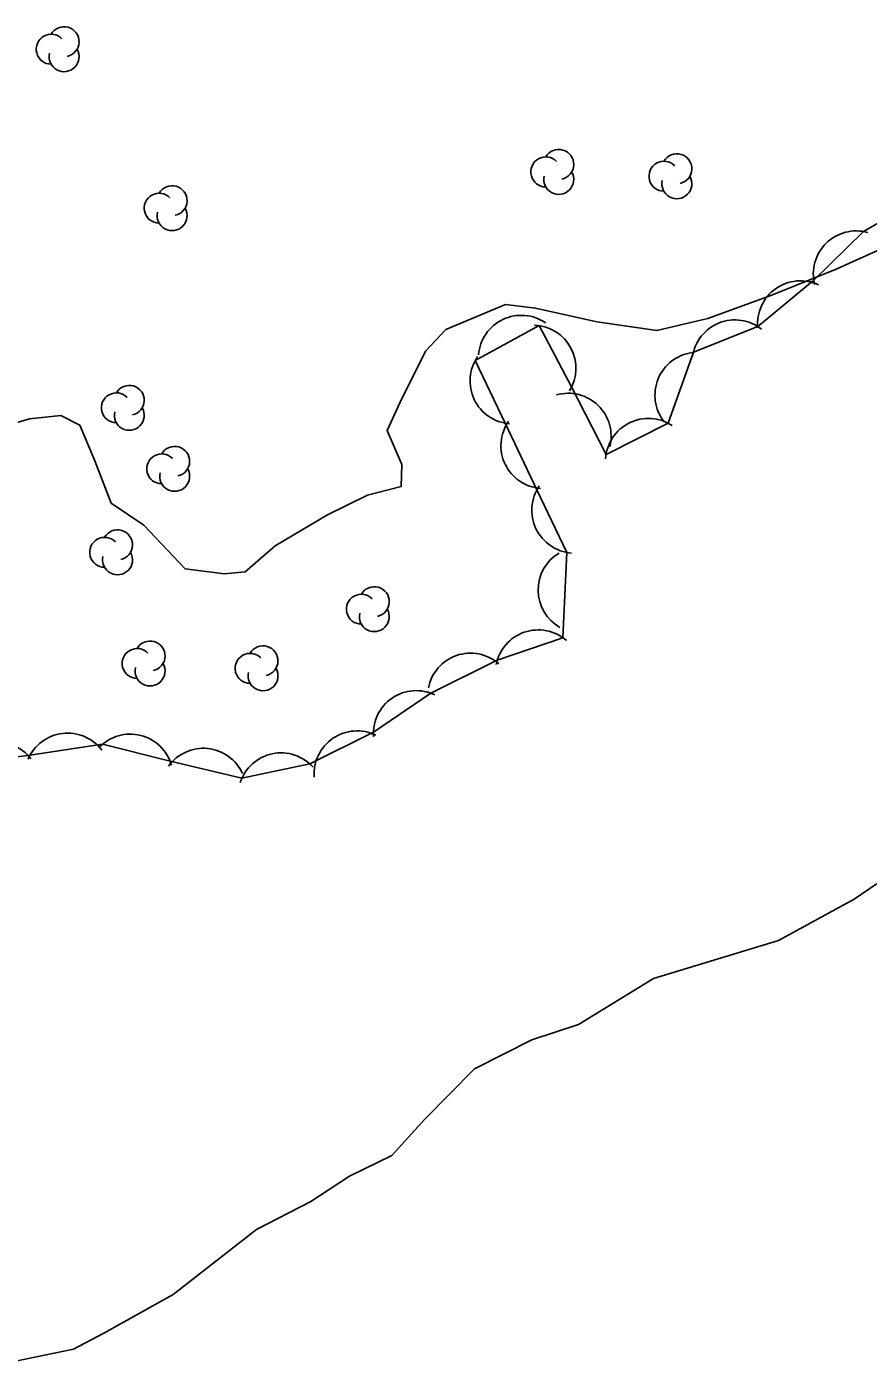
# Model space of a CAD drawing. Extents: x 643342 to 646936, y 5873857 to 5876103.
# Drawn here: x 645930.3 to 645989.1, y 5875336.8 to 5875430.1 of the extents above; entities that cross this region are included whole.
import ezdxf

# ---------------------------------------------------------------- set-up
doc = ezdxf.new("R2010")
doc.units = 0
doc.layers.add('Niveau 2', color=7, linetype='Continuous')
doc.layers.add('Niveau 44', color=7, linetype='Continuous')

msp = doc.modelspace()

# ---------------------------------------------------------------- linework, layer by layer
at = {"layer": 'Niveau 2'}
for points in [[(645991.981, 5875415.514), (645986.824, 5875413.192), (645982.261, 5875411.347), (645977.847, 5875409.754), (645974.292, 5875408.902), (645970.102, 5875409.518), (645965.816, 5875410.478), (645963.728, 5875410.728), (645959.565, 5875408.985), (645958.143, 5875407.474), (645956.359, 5875403.917)], [(645956.359, 5875403.917), (645955.461, 5875401.93), (645956.489, 5875399.559), (645956.424, 5875398.016), (645954.077, 5875397.411), (645951.284, 5875396.049), (645947.637, 5875393.887), (645945.542, 5875392.068), (645944.087, 5875391.913), (645941.339, 5875392.269), (645938.469, 5875395.331), (645936.18, 5875396.86), (645935.03, 5875399.809), (645933.99, 5875402.298), (645932.678, 5875402.985), (645930.467, 5875402.749), (645926.762, 5875401.645)], [(645928.821, 5875336.802), (645933.553, 5875337.781), (645935.673, 5875338.897), (645940.509, 5875341.607), (645946.323, 5875346.14), (645950.121, 5875348.086), (645952.817, 5875349.856), (645955.785, 5875351.299), (645958.098, 5875353.857), (645961.545, 5875357.365), (645965.568, 5875359.395), (645968.814, 5875360.452), (645974.062, 5875363.678), (645982.795, 5875366.329), (645988.08, 5875369.203), (645990.327, 5875370.746)]]:
    msp.add_lwpolyline(points, dxfattribs=at)
at = {"layer": 'Niveau 44'}
msp.add_lwpolyline([(645993.251, 5875418.441), (645988.712, 5875415.825), (645985.249, 5875412.424), (645981.35, 5875409.191), (645976.84, 5875407.395), (645975.089, 5875402.434), (645970.747, 5875400.265), (645968.337, 5875404.968), (645966.062, 5875409.255), (645961.608, 5875406.819), (645963.701, 5875402.44), (645965.916, 5875397.795), (645968.009, 5875393.416), (645967.729, 5875387.464), (645963.139, 5875385.885), (645958.506, 5875383.59), (645954.493, 5875380.859), (645950.06, 5875378.645), (645945.309, 5875377.648), (645940.293, 5875378.851), (645935.584, 5875380.028), (645930.369, 5875379.243), (645925.55, 5875378.658)], dxfattribs=at)
for centre, radius, start, end in [((645931.997, 5875428.554), 1.046, 44.11537, 269.80396), ((645932.897, 5875429.077), 1.046, 282.26917, 149.72626), ((645932.897, 5875428.031), 1.046, 166.93686, 29.62122), ((645966.537, 5875419.984), 1.046, 44.11537, 269.80396), ((645967.437, 5875420.507), 1.046, 282.26917, 149.72626), ((645975.687, 5875420.207), 1.046, 282.26917, 149.72626), ((645967.437, 5875419.461), 1.046, 166.93686, 29.62122), ((645974.787, 5875419.684), 1.046, 44.11537, 269.80396), ((645940.437, 5875417.977), 1.046, 282.26917, 149.72626), ((645975.687, 5875419.161), 1.046, 166.93686, 29.62122), ((645939.537, 5875417.454), 1.046, 44.11537, 269.80396), ((645940.437, 5875416.931), 1.046, 166.93686, 29.62122), ((645988.216, 5875412.866), 3, 74.47449, 194.45243), ((645988.216, 5875412.866), 3, 74.47449, 194.45243), ((645988.216, 5875412.866), 3, 74.47449, 194.45243), ((645984.32, 5875409.382), 3, 65.3208, 185.29875), ((645984.32, 5875409.382), 3, 65.3208, 185.29875), ((645984.32, 5875409.382), 3, 65.3208, 185.29875), ((645964.824, 5875406.972), 3, 55.27032, 175.24827), ((645964.824, 5875406.972), 3, 55.27032, 175.24827), ((645964.824, 5875406.972), 3, 55.27032, 175.24827), ((645965.642, 5875406.285), 3, 327.95465, 87.93259), ((645965.642, 5875406.285), 3, 327.95465, 87.93259), ((645965.642, 5875406.285), 3, 327.95465, 87.93259), ((645979.747, 5875406.654), 3, 51.71153, 171.68947), ((645979.747, 5875406.654), 3, 51.71153, 171.68947), ((645979.747, 5875406.654), 3, 51.71153, 171.68947), ((645964.245, 5875405.39), 3, 145.54342, 265.52137), ((645964.245, 5875405.39), 3, 145.54342, 265.52137), ((645964.245, 5875405.39), 3, 145.54342, 265.52137), ((645977.156, 5875404.395), 3, 97.69261, 217.67055), ((645977.156, 5875404.395), 3, 97.69261, 217.67055), ((645977.156, 5875404.395), 3, 97.69261, 217.67055), ((645937.447, 5875404.037), 1.046, 282.26917, 149.72626), ((645936.547, 5875403.514), 1.046, 44.11537, 269.80396), ((645968.097, 5875401.532), 3, 345.75579, 105.73374), ((645968.097, 5875401.532), 3, 345.75579, 105.73374), ((645968.097, 5875401.532), 3, 345.75579, 105.73374), ((645937.447, 5875402.991), 1.046, 166.93686, 29.62122), ((645966.4, 5875400.878), 3, 145.54342, 265.52137), ((645966.4, 5875400.878), 3, 145.54342, 265.52137), ((645966.4, 5875400.878), 3, 145.54342, 265.52137), ((645973.706, 5875399.772), 3, 56.53932, 176.51727), ((645973.706, 5875399.772), 3, 56.53932, 176.51727), ((645973.706, 5875399.772), 3, 56.53932, 176.51727), ((645940.617, 5875399.777), 1.046, 282.26917, 149.72626), ((645939.717, 5875399.254), 1.046, 44.11537, 269.80396), ((645940.617, 5875398.731), 1.046, 166.93686, 29.62122), ((645968.554, 5875396.366), 3, 145.54342, 265.52137), ((645968.554, 5875396.366), 3, 145.54342, 265.52137), ((645968.554, 5875396.366), 3, 145.54342, 265.52137), ((645936.627, 5875393.947), 1.046, 282.26917, 149.72626), ((645935.727, 5875393.424), 1.046, 44.11537, 269.80396), ((645936.627, 5875392.901), 1.046, 166.93686, 29.62122), ((645968.997, 5875390.792), 3, 120.54617, 240.52411), ((645968.997, 5875390.792), 3, 120.54617, 240.52411), ((645968.997, 5875390.792), 3, 120.54617, 240.52411), ((645954.557, 5875389.977), 1.046, 282.26917, 149.72626), ((645953.657, 5875389.454), 1.046, 44.11537, 269.80396), ((645954.557, 5875388.931), 1.046, 166.93686, 29.62122), ((645966.008, 5875385.007), 3, 48.98192, 168.95987), ((645966.008, 5875385.007), 3, 48.98192, 168.95987), ((645966.008, 5875385.007), 3, 48.98192, 168.95987), ((645937.997, 5875385.664), 1.046, 44.11537, 269.80396), ((645938.897, 5875386.187), 1.046, 282.26917, 149.72626), ((645945.887, 5875385.324), 1.046, 44.11537, 269.80396), ((645946.787, 5875385.847), 1.046, 282.26917, 149.72626), ((645961.279, 5875383.383), 3, 48.98192, 168.95987), ((645961.279, 5875383.383), 3, 48.98192, 168.95987), ((645961.279, 5875383.383), 3, 48.98192, 168.95987), ((645938.897, 5875385.141), 1.046, 166.93686, 29.62122), ((645946.787, 5875384.801), 1.046, 166.93686, 29.62122), ((645957.491, 5875380.767), 3, 64.22616, 184.20411), ((645957.491, 5875380.767), 3, 64.22616, 184.20411), ((645957.491, 5875380.767), 3, 64.22616, 184.20411), ((645933.136, 5875377.801), 3, 36.92402, 156.90197), ((645933.136, 5875377.801), 3, 36.92402, 156.90197), ((645933.136, 5875377.801), 3, 36.92402, 156.90197), ((645953.356, 5875377.956), 3, 64.22616, 184.20411), ((645953.356, 5875377.956), 3, 64.22616, 184.20411), ((645953.356, 5875377.956), 3, 64.22616, 184.20411), ((645928.172, 5875377.2), 3, 36.92402, 156.90197), ((645928.172, 5875377.2), 3, 36.92402, 156.90197), ((645928.172, 5875377.2), 3, 36.92402, 156.90197), ((645937.511, 5875377.729), 3, 15.96594, 135.94389), ((645937.511, 5875377.729), 3, 15.96594, 135.94389), ((645937.511, 5875377.729), 3, 15.96594, 135.94389), ((645942.623, 5875376.741), 3, 24.34948, 144.32742), ((645942.623, 5875376.741), 3, 24.34948, 144.32742), ((645942.623, 5875376.741), 3, 24.34948, 144.32742), ((645948.047, 5875376.421), 3, 41.85078, 161.82873), ((645948.047, 5875376.421), 3, 41.85078, 161.82873), ((645948.047, 5875376.421), 3, 41.85078, 161.82873)]:
    msp.add_arc(centre, radius, start, end, dxfattribs=at)

doc.saveas('drawing.dxf')
